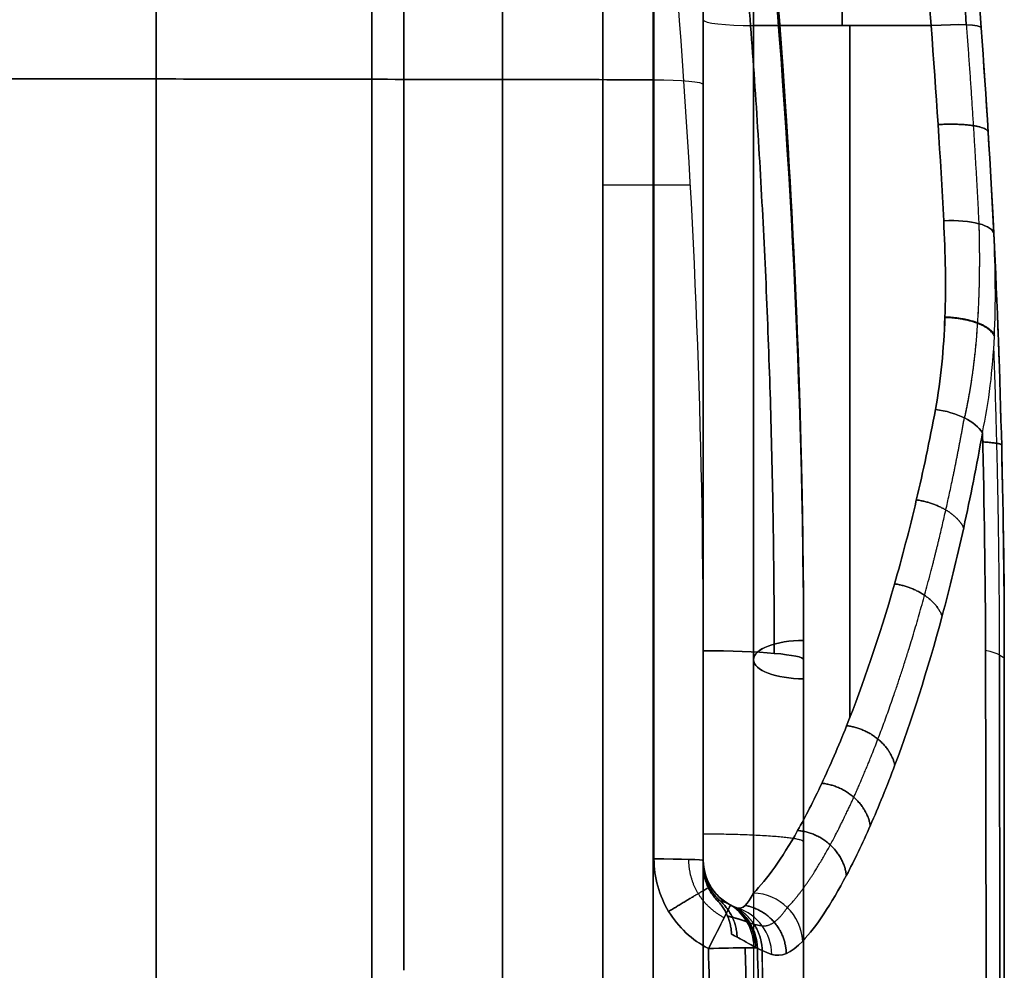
# Model space of a CAD drawing. Header units: millimetres. Extents: x -105 to 152, y -114 to 65.
# Tile 298 of 301: x 142 to 152, y 14 to 24. Entities that reach past the tile are written whole.
import ezdxf

# ---------------------------------------------------------------- set-up
doc = ezdxf.new("R2010")
doc.units = ezdxf.units.MM
doc.layers.add('Layer 01', color=7, linetype='Continuous', true_color=0x000000)

# ---------------------------------------------------------------- blocks, each defined once
blk = doc.blocks.new('Block 02')
at = {"layer": 'Layer 01'}
for p, q in [((143.6228, -35.6503), (143.6228, 35.6503)), ((149.076, 27.4015, -27.8579), (149.076, 15.5228, -27.8579)), ((149.076, 27.4015, 27.8579), (149.076, 15.5228, 27.8579)), ((147.076, 24.7672, 24.1712), (147.076, 14, 24.1712)), ((147.076, 24.7672, -24.1712), (147.076, 14, -24.1712)), ((147.076, 22.1575, 26.584), (147.076, 22.1575, 17.771)), ((147.076, 22.1575, -17.771), (147.076, 22.1575, -26.584)), ((149.576, 17.5, 7.2487), (149.576, 5.5433, 2.2961)), ((149.576, 17.5, -7.2487), (149.576, 5.5433, -2.2961)), ((150.076, 17.5, 11.2226), (150.076, 4.6168, 11.2226)), ((150.076, 17.5), (150.076, 6.4997)), ((150.076, 17.5, -6.7075), (150.076, 6.1785, -2.018)), ((150.076, 17.5, -11.2226), (150.076, 4.6168, -11.2226)), ((152.076, 17.5), (152.076, -17.5))]:
    blk.add_line(p, q, dxfattribs=at)
at = {"layer": 'Layer 01', "extrusion": (0, 0, -1)}
for centre, radius, start, end in [((-66.201, 17.5), 85.875, 165.372911, 180), ((-66.201, 17.5), 83.875, 168.102245, 180), ((-66.201, 17.5, 12.0082), 83.875, 173.025107, 180), ((-66.201, 17.5, -12.0082), 83.875, 173.025107, 180), ((-149.576, 15.5, 29.2587), 0.5, 294.16247, 0), ((-149.576, 15.5, 38.8634), 0.5, 298.40573, 0), ((-149.576, 15.5, -29.2587), 0.5, 294.16248, 0), ((-149.576, 15.5, -38.8634), 0.5, 298.40573, 0)]:
    blk.add_arc(centre, radius, start, end, dxfattribs=at)
at = {"layer": 'Layer 01', "extrusion": (-1, -3.13643e-14, -1.98865e-13)}
blk.add_arc((0, -181.3591, -149.076), 201.8591, 96.79297, 101.13238, dxfattribs=at)
at = {"layer": 'Layer 01', "extrusion": (-1, 2.33222e-16, 5.64488e-16)}
for centre, radius, start, end in [((0, 0, -145.7725), 35.6127, 90, 270), ((0, 0, -147.076), 34.6073, 113.86225, 151.16001)]:
    blk.add_arc(centre, radius, start, end, dxfattribs=at)
at = {"layer": 'Layer 01', "extrusion": (1, 1.61869e-15, -1.07791e-14)}
blk.add_arc((0, 181.3591, 149.576), 201.3591, 276.79297, 280.28757, dxfattribs=at)
at = {"layer": 'Layer 01', "extrusion": (1, 4.41264e-14, 2.93844e-13)}
blk.add_arc((0, -181.3591, 149.576), 201.3591, 79.71243, 83.20703, dxfattribs=at)
at = {"layer": 'Layer 01', "extrusion": (-1, 2.33222e-16, 0)}
for centre, radius, start, end in [((0, -181.3591, -149.576), 201.3591, 96.79297, 100.28757), ((0, -181.3591, -148.076), 199.3591, 94.006782, 98.796893), ((0, 181.3591, -147.076), 200.3591, 261.297549, 265.993218)]:
    blk.add_arc(centre, radius, start, end, dxfattribs=at)
at = {"layer": 'Layer 01', "extrusion": (1, 2.16783e-31, -3.98619e-16)}
blk.add_arc((0, 0, 143.6228), 35.6503, 270, 90, dxfattribs=at)
at = {"layer": 'Layer 01', "extrusion": (-1, -4.15248e-14, 4.52987e-14)}
blk.add_arc((0, 0, -146.0935), 35.6071, 208.83999, 246.13775, dxfattribs=at)
at = {"layer": 'Layer 01', "extrusion": (-1, -3.29736e-14, -4.15115e-14)}
blk.add_arc((0, 0, -146.0935), 35.6071, 113.86225, 151.16001, dxfattribs=at)
at = {"layer": 'Layer 01', "extrusion": (1, 5.98603e-15, 8.39475e-14)}
blk.add_arc((0, -181.3591, 148.076), 199.3591, 81.203107, 85.993218, dxfattribs=at)
at = {"layer": 'Layer 01', "extrusion": (1, -8.75445e-16, 7.80251e-15)}
blk.add_arc((0, 181.3591, 148.076), 199.3591, 274.006782, 278.796893, dxfattribs=at)
at = {"layer": 'Layer 01', "extrusion": (1, 5.13835e-15, 7.74247e-14)}
blk.add_arc((0, -181.3591, 147.076), 200.3591, 81.297549, 85.993218, dxfattribs=at)
at = {"layer": 'Layer 01', "extrusion": (-1, -8.38947e-16, 7.53324e-15)}
blk.add_arc((0, 181.3591, -147.076), 200.3591, 261.297549, 265.993218, dxfattribs=at)
at = {"layer": 'Layer 01', "extrusion": (-1, -3.63578e-15, -7.76699e-15)}
blk.add_arc((0, 0, -147.076), 34.6073, 113.86225, 151.16001, dxfattribs=at)
at = {"layer": 'Layer 01', "extrusion": (-1, -4.80047e-15, 3.33636e-15)}
blk.add_arc((0, 0, -147.076), 34.6073, 208.83999, 246.13775, dxfattribs=at)
at = {"layer": 'Layer 01', "extrusion": (1, -9.58503e-15, -5.64488e-16)}
blk.add_arc((23, -36, 148.5848), 3.0635, 275.20512, 0, dxfattribs=at)
at = {"layer": 'Layer 01', "extrusion": (1, -9.2729e-16, -1.01627e-14)}
blk.add_arc((23, 36, 148.5848), 3.0635, 360, 84.79488, dxfattribs=at)
at = {"layer": 'Layer 01', "extrusion": (-1, 1.20952e-14, -1.10435e-14)}
blk.add_arc((-23, -36, -149.076), 2.5635, 180, 264.79488, dxfattribs=at)
at = {"layer": 'Layer 01', "extrusion": (-1, 1.21981e-14, 4.64597e-18)}
blk.add_arc((-23, 36, -149.076), 2.5635, 95.20512, 180, dxfattribs=at)
at = {"layer": 'Layer 01', "extrusion": (-1, 0, 0)}
for centre, radius, start, end in [((-23, 36, -149.076), 2.5635, 95.20512, 180), ((-25, -28.5163, -149.076), 9.5, 42.90363, 83.20703), ((-25, -28.5163, -150.5355), 10, 36.09521, 83.20703), ((-25, 28.5163, -150.5355), 10, 276.79297, 323.90466), ((-12, -84.75, -149.076), 123.8135, 93.384488, 95.205124), ((-12, 84.75, -149.076), 123.8135, 267.931973, 268.380129)]:
    blk.add_arc(centre, radius, start, end, dxfattribs=at)
at = {"layer": 'Layer 01', "extrusion": (-6.2151e-15, 0.99298, 0.118282)}
blk.add_arc((-149.576, -21.7731, 21.4515), 0.5, 0, 90, dxfattribs=at)
at = {"layer": 'Layer 01', "extrusion": (1, 5.90036e-15, -5.23923e-15)}
blk.add_arc((25, -28.5163, 149.076), 9.5, 96.79297, 180, dxfattribs=at)
at = {"layer": 'Layer 01', "extrusion": (8.40445e-16, -0.99298, 0.118282)}
blk.add_arc((149.576, 21.7731, -21.4515), 0.5, 180, 270, dxfattribs=at)
at = {"layer": 'Layer 01', "extrusion": (1, -5.48618e-15, 4.16727e-15)}
blk.add_arc((25, 28.5163, 149.076), 9.5, 180, 263.20703, dxfattribs=at)
at = {"layer": 'Layer 01', "extrusion": (-1, -8.40592e-15, 1.95866e-15)}
blk.add_arc((-25, -28.5163, -149.576), 10, 10.71506, 83.20703, dxfattribs=at)
at = {"layer": 'Layer 01', "extrusion": (-1, 7.93124e-15, 1.45032e-15)}
blk.add_arc((-25, 28.5163, -149.576), 10, 276.79297, 349.28494, dxfattribs=at)
at = {"layer": 'Layer 01', "extrusion": (0.072789, -0.990346, 0.117968)}
blk.add_arc((152.6807, 19.4501, -10.3783), 0.5, 0, 89.50323, dxfattribs=at)
at = {"layer": 'Layer 01', "extrusion": (0.072789, -0.990346, -0.117968)}
blk.add_arc((152.6807, -19.4501, -10.3783), 0.5, 270.49677, 360, dxfattribs=at)
at = {"layer": 'Layer 01', "extrusion": (-1, 1.11104e-14, -1.24931e-13)}
blk.add_arc((-12, 84.75, -148.5848), 124.3135, 264.794876, 268.380129, dxfattribs=at)
at = {"layer": 'Layer 01', "extrusion": (-1, 2.39714e-13, 4.08142e-12)}
blk.add_arc((-12, -84.75, -148.5848), 124.3135, 91.619871, 95.205124, dxfattribs=at)
at = {"layer": 'Layer 01', "extrusion": (-1.17232e-15, -0.995876, -0.090722)}
blk.add_arc((148.576, -40.5017, -19.6392), 0.5, 271, 0, dxfattribs=at)
at = {"layer": 'Layer 01', "extrusion": (-7.09039e-15, 0.995876, -0.090722)}
blk.add_arc((-148.576, 40.5017, 19.6392), 0.5, 91, 180, dxfattribs=at)
at = {"layer": 'Layer 01', "extrusion": (-1, -7.42848e-17, 1.24577e-15)}
blk.add_arc((-12, 84.75, -149.076), 123.8135, 264.794876, 268.380129, dxfattribs=at)
at = {"layer": 'Layer 01', "extrusion": (-1, 1.47619e-14, 2.47559e-13)}
blk.add_arc((-12, -84.75, -149.076), 123.8135, 91.619871, 95.205124, dxfattribs=at)
at = {"layer": 'Layer 01', "extrusion": (0.046917, -0.948802, 0.312368)}
blk.add_arc((152.3595, 22.0535, -7.7059), 0.5, 0, 89.11507, dxfattribs=at)
at = {"layer": 'Layer 01', "extrusion": (0.046917, -0.948802, -0.312368)}
blk.add_arc((152.3595, -22.0535, -7.7059), 0.5, 270.88493, 360, dxfattribs=at)
at = {"layer": 'Layer 01', "extrusion": (0.151506, 0.855636, -0.494907)}
blk.add_arc((-145.6285, 39.5658, 30.2145), 0.5, 84.99182, 156.35883, dxfattribs=at)
at = {"layer": 'Layer 01', "extrusion": (0.151506, 0.855636, 0.494907)}
blk.add_arc((-145.6285, -39.5658, 30.2145), 0.5, 203.64117, 275.00818, dxfattribs=at)
at = {"layer": 'Layer 01', "extrusion": (-4.31489e-16, -0.92388, -0.382683)}
blk.add_arc((150.076, 0, -18.9419), 0.5, 90, 270, dxfattribs=at)
at = {"layer": 'Layer 01', "extrusion": (-7.8434e-19, -0.92388, 0.382683)}
blk.add_arc((150.076, 0, -18.9419), 0.5, 90.02501, 270, dxfattribs=at)
at = {"layer": 'Layer 01', "extrusion": (0, -0.996101, 0.088224)}
blk.add_arc((149.076, 17.7072, -16.0002), 1, 0, 90, dxfattribs=at)
at = {"layer": 'Layer 01', "extrusion": (1, -6.04609e-14, -8.60401e-13)}
blk.add_arc((0, -181.3591, 149.076), 199.3591, 84.938565, 85.993218, dxfattribs=at)
at = {"layer": 'Layer 01', "extrusion": (3.84415e-15, -0.996101, -0.088224)}
blk.add_arc((149.076, -17.7072, -16.0002), 1, 270, 0, dxfattribs=at)
at = {"layer": 'Layer 01', "extrusion": (1, 1.70558e-15, -2.15078e-14)}
blk.add_arc((0, 181.3591, 149.076), 199.3591, 274.006782, 275.061435, dxfattribs=at)
at = {"layer": 'Layer 01', "extrusion": (-1.57907e-13, 0.995913, -0.090323)}
blk.add_arc((-149.076, 20.1927, 15.7405), 3, 159.66216, 180, dxfattribs=at)
at = {"layer": 'Layer 01', "extrusion": (8.91936e-14, -0.995913, -0.090323)}
blk.add_arc((149.076, -20.1927, -15.7405), 3, 339.66216, 360, dxfattribs=at)
at = {"layer": 'Layer 01', "extrusion": (-1, 7.23259e-14, 8.13577e-13)}
blk.add_arc((0, -181.3591, -150.076), 198.3591, 94.006782, 95.061435, dxfattribs=at)
at = {"layer": 'Layer 01', "extrusion": (-1, 2.33223e-15, -2.94099e-14)}
blk.add_arc((0, 181.3591, -150.076), 198.3591, 264.938565, 265.993218, dxfattribs=at)
at = {"layer": 'Layer 01', "extrusion": (3.60523e-15, -0.9996, -0.028268)}
blk.add_arc((148.576, -39.4366, -14.3909), 0.5, 271, 0, dxfattribs=at)
at = {"layer": 'Layer 01', "extrusion": (-1.83616e-16, -0.9996, 0.028268)}
blk.add_arc((148.576, 39.4366, -14.3909), 0.5, 0, 89, dxfattribs=at)
at = {"layer": 'Layer 01'}
for centre, end in [((149.576, 15.5, -28.5163), 251.7933), ((149.576, 15.5, -30.0012), 240.45412), ((149.576, 15.5, -38.6992), 240.45412), ((149.576, 15.5, 28.5163), 251.7933)]:
    blk.add_arc(centre, 0.5, 180, end, dxfattribs=at)
at = {"layer": 'Layer 01', "extrusion": (6.24439e-15, -4.52926e-15, -1)}
blk.add_arc((-149.576, 15.5, -30.0012), 0.5, 299.54588, 360, dxfattribs=at)
at = {"layer": 'Layer 01', "extrusion": (2.91943e-14, 6.74915e-16, -1)}
blk.add_arc((-149.576, 15.5, -38.6992), 0.5, 299.54588, 0, dxfattribs=at)
at = {"layer": 'Layer 01', "extrusion": (-0.174846, -0.183061, 0.967428)}
blk.add_arc((98.024, 116.943, -3.1418), 0.5, 46.13951, 132.73833, dxfattribs=at)
at = {"layer": 'Layer 01', "extrusion": (0.174846, 0.183061, 0.967428)}
blk.add_arc((-98.024, -116.943, 3.1418), 0.5, 226.13951, 312.73833, dxfattribs=at)
at = {"layer": 'Layer 01', "extrusion": (0.889048, -0.457777, 0.005866)}
blk.add_arc((81.2541, -39.7643, 125.6558), 0.5, 271.53206, 0, dxfattribs=at)
at = {"layer": 'Layer 01', "extrusion": (0.889048, -0.457777, -0.005866)}
blk.add_arc((81.2541, 39.7643, 125.6558), 0.5, 360, 88.46794, dxfattribs=at)
at = {"layer": 'Layer 01', "extrusion": (0.103313, -0.058561, 0.992923)}
for centre, end in [((86.2434, -117.0195, 52.9708), 0), ((86.2434, -125.178, -15.2434), 360)]:
    blk.add_arc(centre, 0.5, 300.84926, end, dxfattribs=at)
at = {"layer": 'Layer 01', "extrusion": (-0.103313, 0.058561, 0.992923)}
for centre in [(-86.2434, 125.178, 15.2434), (-86.2434, 117.0195, -52.9708)]:
    blk.add_arc(centre, 0.5, 120.84926, 180, dxfattribs=at)
at = {"layer": 'Layer 01', "extrusion": (0.110948, -0.057128, 0.992183)}
blk.add_arc((81.2541, -120.0327, 54.4311), 0.5, 298.53707, 360, dxfattribs=at)
at = {"layer": 'Layer 01', "extrusion": (0.110948, -0.057128, -0.992183)}
blk.add_arc((81.2541, 120.0327, 54.4311), 0.5, 0, 61.46293, dxfattribs=at)
at = {"layer": 'Layer 01', "extrusion": (-0.137826, 0.045333, 0.989419)}
blk.add_arc((-60.4584, 139.9298, 8.3017), 0.5, 109.49455, 180, dxfattribs=at)
at = {"layer": 'Layer 01', "extrusion": (0.137826, -0.045333, 0.989419)}
blk.add_arc((60.4584, -139.9298, -8.3017), 0.5, 289.49455, 360, dxfattribs=at)
at = {"layer": 'Layer 01', "extrusion": (-0.017452, -0.021086, 0.999625)}
blk.add_arc((105.5588, 105.2267, -41.9225), 0.5, 41.21517, 89.79561, dxfattribs=at)
at = {"layer": 'Layer 01', "extrusion": (0.017452, 0.021086, 0.999625)}
blk.add_arc((-105.5588, -105.2267, 41.9225), 0.5, 221.21517, 269.79561, dxfattribs=at)
at = {"layer": 'Layer 01', "extrusion": (0.028127, -0.999392, -0.02059)}
blk.add_arc((149.4703, -39.2326, -9.6043), 0.5, 271.0336, 6.29536, dxfattribs=at)
at = {"layer": 'Layer 01', "extrusion": (0.028127, -0.999392, 0.02059)}
blk.add_arc((149.4703, 39.2326, -9.6043), 0.5, 353.70464, 88.9664, dxfattribs=at)
at = {"layer": 'Layer 01'}
for points, degree in [([(149.576, 35.9605, 16.7629), (150.4527, 31.9719, 17.4869), (151.0452, 27.9249, 18.0972), (151.3464, 23.8172, 18.5865)], 3), ([(151.3464, 23.8172, -18.5865), (151.0452, 27.9249, -18.0972), (150.4527, 31.9719, -17.4869), (149.576, 35.9605, -16.7629)], 3), ([(151.845, 23.7947, 18.09), (151.5421, 27.9162, 17.6019), (150.9461, 31.9768, 16.9931), (150.0643, 35.9788, 16.271)], 3), ([(150.0643, 35.9788, -16.271), (150.9461, 31.9768, -16.9931), (151.5421, 27.9162, -17.6019), (151.845, 23.7947, -18.09)], 3), ([(150.0758, 17.6913, -6.7868), (150.0647, 22.5768, -8.8104), (149.6264, 27.4597, -10.8334), (148.7637, 32.2793, -12.8306)], 3), ([(148.7637, 32.2793, 12.8306), (149.6264, 27.4596, 10.8334), (150.0647, 22.5768, 8.8104), (150.076, 17.6913, 6.7868)], 3), ([(150.076, 17.5, 7.7899), (150.076, 22.3194, 9.7862), (149.6604, 27.1373, 11.7814), (148.8314, 31.8957, 13.7517)], 3), ([(148.8314, 31.8957, -13.7517), (149.6604, 27.1373, -11.7814), (150.076, 22.3194, -9.7862), (150.076, 17.5, -7.7899)], 3), ([(149.076, 17.5882, -17.2226), (149.076, 21.9309, -16.838), (148.7402, 26.2306, -16.3138), (148.076, 30.4884, -15.6549)], 3), ([(149.076, 17.5882, 17.2226), (149.076, 21.9309, 16.838), (148.7402, 26.2306, 16.3138), (148.076, 30.4884, 15.6549)], 3), ([(149.064, 30.4904, -14.6666), (149.7362, 26.2026, -15.3223), (150.076, 21.8729, -15.8438), (150.076, 17.5, -16.2265)], 3), ([(150.076, 17.5, 16.2265), (150.076, 21.8729, 15.8438), (149.7362, 26.2026, 15.3223), (149.064, 30.4904, 14.6666)], 3), ([(151.3464, 23.8172, -18.5865), (150.4612, 23.8172, -18.5865), (149.576, 23.8172, -18.5865)], 2), ([(149.576, 23.8172, 18.5865), (150.4612, 23.8172, 18.5865), (151.3464, 23.8172, 18.5865)], 2), ([(151.3464, 23.8172, 18.5865), (151.3978, 23.1513, 18.6658), (151.4391, 22.5034, 18.8102), (151.4719, 21.8729, 19.0178)], 3), ([(151.4719, 21.8729, -19.0178), (151.4391, 22.5034, -18.8102), (151.3978, 23.1513, -18.6658), (151.3464, 23.8172, -18.5865)], 3), ([(151.9712, 21.7412, 18.5429), (151.9383, 22.4066, 18.3251), (151.8968, 23.0908, 18.1733), (151.845, 23.7947, 18.09)], 3), ([(151.845, 23.7947, -18.09), (151.8968, 23.0909, -18.1733), (151.9383, 22.4066, -18.3251), (151.9712, 21.7412, -18.5429)], 3), ([(128.5848, 23.3096, -39.3985), (138.5848, 23.2938, -39.2247), (148.5848, 23.2779, -39.0508)], 2), ([(148.5848, 23.2779, 39.0508), (138.5848, 23.2938, 39.2247), (128.5848, 23.3096, 39.3985)], 2), ([(148.9477, 22.2287, 16.7569), (148.5118, 22.2287, 16.7569), (148.076, 22.2287, 16.7569)], 2), ([(148.9477, 22.2287, -16.7569), (148.5118, 22.2287, -16.7569), (148.076, 22.2287, -16.7569)], 2), ([(152.076, 17.5, 18.6884), (152.076, 18.912, 18.5649), (152.0412, 20.3258, 18.5169), (151.9712, 21.7412, 18.5429)], 3), ([(151.9712, 21.7412, -18.5429), (152.0412, 20.3258, -18.5169), (152.076, 18.912, -18.5649), (152.076, 17.5, -18.6884)], 3), ([(151.858, 19.7606, 19.6014), (151.8772, 19.0375, 19.6239), (151.8875, 18.3153, 19.6656), (151.889, 17.5942, 19.7269)], 3), ([(151.889, 17.5942, -19.7269), (151.8875, 18.3153, -19.6656), (151.8772, 19.0375, -19.6239), (151.858, 19.7606, -19.6014)], 3), ([(150.076, 17.5, -6.7075), (150.076, 17.5638, -6.734), (150.076, 17.6276, -6.7604), (150.0758, 17.6913, -6.7868)], 3), ([(150.076, 17.6913, 6.7868), (150.076, 17.6276, 6.7604), (150.076, 17.5638, 6.734), (150.076, 17.5, 6.7075)], 3), ([(150.076, 17.5, 7.7899), (150.076, 17.5, 12.0082), (150.076, 17.5, 16.2265)], 2), ([(150.076, 17.3087, 7.7107), (150.076, 17.3724, 7.7371), (150.076, 17.4362, 7.7635), (150.076, 17.5, 7.7899)], 3), ([(150.076, 17.5, 6.7075), (150.076, 11.8393, 4.3628), (150.076, 6.1785, 2.018)], 2), ([(150.076, 17.5, -6.7075), (150.076, 17.5), (150.076, 17.5, 6.7075)], 2), ([(150.076, 6.1785, -2.018), (150.076, 11.8393, -4.3628), (150.076, 17.5, -6.7075)], 2), ([(150.076, 17.5, -7.7899), (150.076, 17.4362, -7.7635), (150.076, 17.3724, -7.7371), (150.076, 17.3087, -7.7107)], 3), ([(150.076, 17.5, -16.2265), (150.076, 17.5, -12.0082), (150.076, 17.5, -7.7899)], 2), ([(152.076, 17.5, 18.6884), (152.076, 17.5), (152.076, 17.5, -18.6884)], 2), ([(152.076, 17.5, -18.6884), (152.076, 11.6667, -19.2175), (152.076, 0, -19.7434), (152.076, -11.6667, -19.2175), (152.076, -17.5, -18.6884)], 3), ([(152.076, -17.5, 18.6884), (152.076, -11.6667, 19.2175), (152.076, 0, 19.7434), (152.076, 11.6667, 19.2175), (152.076, 17.5, 18.6884)], 3), ([(150.076, 5.7958, 2.9419), (150.076, 11.5522, 5.3263), (150.076, 17.3087, 7.7107)], 2), ([(150.076, 17.3087, -7.7107), (150.076, 11.5522, -5.3263), (150.076, 5.7958, -2.9419)], 2), ([(149.076, 15.5, -28.5163), (149.076, 15.5, -29.2587), (149.076, 15.5, -30.0012)], 2), ([(149.076, 15.5, -38.6992), (149.076, 15.5, -38.8566), (149.076, 15.5, -39.0141)], 2), ([(149.076, 15.5, 30.0012), (149.076, 15.5, 29.2587), (149.076, 15.5, 28.5163)], 2), ([(149.076, 15.5, 39.0141), (149.076, 15.5, 38.8566), (149.076, 15.5, 38.6992)], 2), ([(149.4198, 15.025, -28.5163), (149.4653, 15.0101, -27.8924), (149.518, 15.0585, -27.2692), (149.576, 15.1744, -26.657)], 3), ([(149.576, 15.1744, 26.657), (149.518, 15.0585, 27.2691), (149.4653, 15.0101, 27.8925), (149.4198, 15.025, 28.5163)], 3), ([(149.3295, 15.065, 38.6992), (149.3352, 15.0618, 38.8083), (149.3411, 15.0586, 38.9174), (149.3472, 15.0555, 39.0265)], 3), ([(149.3472, 15.0555, -39.0265), (149.3411, 15.0586, -38.9174), (149.3352, 15.0618, -38.8083), (149.3295, 15.065, -38.6992)], 3), ([(149.127, 14.6215, -39.5264), (149.1515, 13.7478, -39.5444), (149.1728, 12.874, -39.5532), (149.1911, 12, -39.5529)], 3), ([(149.1911, 12, 39.5529), (149.1728, 12.874, 39.5532), (149.1515, 13.7478, 39.5444), (149.127, 14.6215, 39.5264)], 3), ([(149.6151, 14.6238, 38.9717), (149.603, 14.6301, 38.8639), (149.5914, 14.6365, 38.7561), (149.5802, 14.6429, 38.6482)], 3), ([(149.5802, 14.6429, 30.0521), (149.6312, 14.6136, 29.5621), (149.6907, 14.5855, 29.073), (149.7587, 14.5629, 28.5847)], 3), ([(149.7587, 14.5629, -28.5847), (149.6907, 14.5855, -29.073), (149.6312, 14.6136, -29.5621), (149.5802, 14.6429, -30.0521)], 3), ([(149.5802, 14.6429, -38.6482), (149.5914, 14.6365, -38.7561), (149.603, 14.6301, -38.8639), (149.6151, 14.6238, -38.9717)], 3), ([(149.6151, 14.6238, -38.9717), (149.6396, 13.7528, -38.9894), (149.6609, 12.8817, -38.9981), (149.6792, 12.0104, -38.9978)], 3), ([(149.6792, 12.0104, 38.9978), (149.6609, 12.8817, 38.9981), (149.6396, 13.7528, 38.9894), (149.6151, 14.6238, 38.9717)], 3), ([(149.7587, 14.5629, 28.5847), (149.8493, 14.5327, 27.9344), (149.9526, 14.5741, 27.2912), (150.0675, 14.696, 26.6553)], 3), ([(150.0675, 14.696, -26.6553), (149.9526, 14.5741, -27.2912), (149.8493, 14.5327, -27.9344), (149.7587, 14.5629, -28.5847)], 3)]:
    blk.add_open_spline(points, degree=degree, dxfattribs=at)
for points, weights, degree in [([(151.6975, 23.8255, 18.4395), (151.3943, 27.9408, 17.9501), (150.7993, 31.9971, 17.3396), (149.9149, 36.0078, 16.6123)], [0.855082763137, 0.856345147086, 0.858099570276, 0.860282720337], 3), ([(149.9149, 36.0078, -16.6123), (150.7993, 31.9971, -17.3396), (151.3943, 27.9408, -17.9501), (151.6975, 23.8255, -18.4395)], [0.860282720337, 0.858099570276, 0.856345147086, 0.855082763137], 3), ([(150.4612, 31.3313, -17.5475), (150.4612, 27.584, -18.1378), (150.4612, 23.8172, -18.5865)], [0.99977555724, 0.999707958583, 0.99999516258], 2), ([(150.4612, 23.8172, 18.5865), (150.4612, 27.584, 18.1378), (150.4612, 31.3313, 17.5475)], [0.99999516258, 0.999707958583, 0.99977555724], 2), ([(149.7831, 17.5624, -16.9309), (149.7815, 21.9313, -16.5456), (149.4414, 26.2554, -16.0204), (148.7665, 30.5506, -15.3573)], [0.853553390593, 0.85436634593, 0.855772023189, 0.857715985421], 3), ([(148.7665, 30.5506, 15.3573), (149.4414, 26.2554, 16.0204), (149.7815, 21.9313, 16.5456), (149.7831, 17.5624, 16.9309)], [0.857715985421, 0.855772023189, 0.85436634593, 0.853553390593], 3), ([(148.576, 13.9301, 17.5127), (148.576, 20.3494, 17.0631), (148.576, 26.7263, 16.2004)], [0.999998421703, 0.99932413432, 0.999690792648], 2), ([(148.576, 26.7263, -16.2004), (148.576, 20.3494, -17.0631), (148.576, 13.9301, -17.5127)], [0.999690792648, 0.99932413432, 0.999998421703], 2), ([(151.6975, 23.8255, 18.4395), (151.7484, 23.1467, 18.5193), (151.7896, 22.4856, 18.6658), (151.8223, 21.8436, 18.8761)], [0.855082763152, 0.855771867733, 0.85615219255, 0.856273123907], 3), ([(151.6975, 23.8255, -18.4395), (151.7484, 23.1467, -18.5193), (151.7896, 22.4856, -18.6658), (151.8223, 21.8436, -18.8761)], [0.855082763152, 0.855771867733, 0.85615219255, 0.856273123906], 3), ([(151.4161, 22.8313, 18.7541), (151.9087, 22.8601, 18.7478), (151.9152, 22.7534, 18.266)], [1, 0.711779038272, 1.00000595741], 2), ([(151.9152, 22.7534, -18.266), (151.9087, 22.8601, -18.7478), (151.4161, 22.8313, -18.7541)], [1.00000587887, 0.711779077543, 1], 2), ([(151.9772, 20.7222, -19.0155), (151.9087, 20.8957, -19.3973), (151.4839, 20.9077, -19.392)], [1, 0.761946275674, 0.999999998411], 2), ([(151.4842, 20.9167, 19.3879), (151.9097, 20.9051, 19.3931), (151.9776, 20.7316, 19.0104)], [0.999999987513, 0.761466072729, 0.999999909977], 2), ([(152.0289, 17.5478, 19.216), (152.0281, 18.5759, 19.1274), (152.0089, 19.601, 19.079), (151.9718, 20.6232, 19.0691)], [0.992145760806, 0.992103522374, 0.992087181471, 0.992096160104], 3), ([(152.0289, 17.5478, -19.216), (152.0281, 18.5759, -19.1274), (152.0089, 19.601, -19.079), (151.9718, 20.6231, -19.0691)], [0.992145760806, 0.992103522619, 0.99208718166, 0.992096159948], 3), ([(152.0494, 19.6376, 18.559), (152.049, 19.6565, 19.0986), (151.8603, 19.6695, 19.6043)], [0.999999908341, 0.984188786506, 1.00000347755], 2), ([(151.8603, 19.6695, -19.6043), (152.049, 19.6565, -19.0986), (152.0494, 19.6376, -18.559)], [1.00000347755, 0.984188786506, 0.99999990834], 2), ([(151.6711, 18.8134, 20.2119), (151.5654, 19.0387, 20.4871), (151.2002, 19.0919, 20.4482)], [1.00000000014, 0.803023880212, 1], 2), ([(151.2002, 19.0919, -20.4482), (151.5654, 19.0387, -20.4871), (151.6711, 18.8134, -20.2119)], [1, 0.803023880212, 1.00000000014], 2), ([(151.4563, 17.9339, 20.9231), (151.3597, 18.1991, 21.1846), (150.9825, 18.2551, 21.1334)], [0.999999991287, 0.792527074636, 1], 2), ([(150.9825, 18.2551, -21.1334), (151.3597, 18.1991, -21.1846), (151.4563, 17.9339, -20.9231)], [1, 0.792527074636, 0.999999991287], 2), ([(150.076, 17.5, 16.2265), (150.076, 15.6815, 16.3876), (150.076, 13.8603, 16.5152)], [0.999994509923, 0.999952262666, 0.999994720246], 2), ([(150.076, 13.8603, -16.5152), (150.076, 15.6815, -16.3876), (150.076, 17.5, -16.2265)], [0.999994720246, 0.999952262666, 0.999994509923], 2), ([(150.9849, 16.4486, 22.5833), (150.9099, 16.7905, 22.8055), (150.5049, 16.8419, 22.733)], [1.00000002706, 0.769745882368, 1], 2), ([(150.5049, 16.8419, -22.733), (150.9099, 16.7905, -22.8055), (150.9849, 16.4486, -22.5833)], [1, 0.769745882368, 1.00000002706], 2), ([(150.7406, 15.8458, 23.5265), (150.6778, 16.2238, 23.7219), (150.2575, 16.2684, 23.642)], [1.00000164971, 0.758124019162, 1], 2), ([(150.2575, 16.2684, -23.642), (150.6778, 16.2238, -23.7219), (150.7406, 15.8458, -23.5265)], [1, 0.758124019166, 1.0000016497], 2), ([(149.076, 15.7644, 17.3757), (150.076, 15.7644, 17.3757), (150.076, 15.6853, 16.3789)], [0.999973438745, 0.707087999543, 0.999973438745], 2), ([(149.076, 15.7644, -17.3757), (150.076, 15.7644, -17.3757), (150.076, 15.6853, -16.3789)], [0.999973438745, 0.707087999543, 0.999973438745], 2), ([(150.5025, 15.3504, 24.525), (150.452, 15.7613, 24.6882), (150.0165, 15.797, 24.6041)], [1.00000000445, 0.747011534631, 1], 2), ([(150.0165, 15.797, -24.6041), (150.452, 15.7613, -24.6882), (150.5025, 15.3504, -24.525)], [1, 0.747011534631, 1.00000000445], 2), ([(149.076, 15.4707, -32.1755), (149.076, 15.2451, -32.1713), (149.2452, 15.0959, -32.1685)], [1, 0.874905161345, 0.921337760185], 2), ([(149.076, 15.4707, -36.5245), (149.076, 15.2451, -36.5287), (149.2452, 15.0959, -36.5315)], [1, 0.874912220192, 0.921342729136], 2), ([(149.2452, 15.0959, 32.1685), (149.076, 15.2451, 32.1713), (149.076, 15.4707, 32.1755)], [0.921337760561, 0.874905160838, 1], 2), ([(149.2452, 15.0959, 36.5315), (149.076, 15.2451, 36.5287), (149.076, 15.4707, 36.5245)], [0.921342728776, 0.874912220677, 1], 2), ([(149.076, 15.4465, -34.3499), (149.076, 15.2442, -34.3499), (149.2167, 15.0988, -34.3499)], [1, 0.89716630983, 0.936698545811], 2), ([(149.2167, 15.0988, 34.3499), (149.076, 15.2442, 34.3499), (149.076, 15.4465, 34.3499)], [0.936698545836, 0.897166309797, 1], 2), ([(148.7313, 14.9909, -39.5249), (149.1464, 15.2442, -39.5116), (149.1493, 15.2394, -39.0251)], [0.999999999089, 0.716739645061, 1.00000000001], 2), ([(149.1493, 15.2394, 39.0251), (149.1464, 15.2442, 39.5116), (148.7313, 14.9909, 39.5249)], [1.00000000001, 0.716739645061, 0.999999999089], 2), ([(149.3573, 14.7641, 34.3492), (149.3522, 14.9588, 34.3492), (149.2167, 15.0988, 34.3492)], [1, 0.931778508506, 1.00000000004], 2), ([(149.2167, 15.0988, -34.3492), (149.3522, 14.9588, -34.3492), (149.3573, 14.7641, -34.3492)], [1.00000000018, 0.931778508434, 1], 2), ([(149.413, 14.7343, 36.5021), (149.4077, 14.9518, 36.5083), (149.2449, 15.0959, 36.5207)], [1, 0.916853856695, 1.00000000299], 2), ([(149.2449, 15.0959, -36.5207), (149.4077, 14.9518, -36.5083), (149.413, 14.7343, -36.5021)], [1.00000000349, 0.916853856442, 1], 2), ([(149.4131, 14.7342, 32.1967), (149.4078, 14.9518, 32.1905), (149.245, 15.0959, 32.1781)], [1, 0.916831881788, 1.00000000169], 2), ([(149.245, 15.0959, -32.1781), (149.4078, 14.9518, -32.1905), (149.4131, 14.7342, -32.1967)], [1.00000000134, 0.916831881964, 1], 2), ([(149.5973, 14.6333, 38.81), (149.5917, 14.9231, 38.8275), (149.3382, 15.0602, 38.8629)], [1, 0.864744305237, 1], 2), ([(149.3382, 15.0602, -38.8629), (149.5917, 14.9231, -38.8275), (149.5973, 14.6333, -38.81)], [1, 0.864744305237, 1], 2), ([(149.6631, 14.6004, 29.3178), (149.6571, 14.9157, 29.2998), (149.3714, 15.0438, 29.2581)], [1, 0.845458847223, 1], 2), ([(149.3714, 15.0438, -29.2581), (149.6571, 14.9157, -29.2998), (149.6631, 14.6004, -29.3178)], [1, 0.845458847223, 1], 2), ([(149.904, 14.5724, 27.6147), (149.8895, 14.9786, 27.6394), (149.4933, 15.0506, 27.581)], [1.00001078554, 0.775623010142, 1.00000843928], 2), ([(149.4933, 15.0506, -27.581), (149.8895, 14.9786, -27.6394), (149.904, 14.5724, -27.6147)], [1.00000840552, 0.775623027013, 1.00001078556], 2), ([(149.6624, 14.8487, 28.5581), (149.7387, 14.8369, 27.9159), (149.8241, 14.8979, 27.2898), (149.9137, 15.0295, 26.6906)], [0.908307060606, 0.895662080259, 0.881115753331, 0.863889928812], 3), ([(149.6624, 14.8487, -28.5581), (149.7387, 14.8369, -27.9159), (149.8241, 14.8979, -27.2898), (149.9137, 15.0295, -26.6906)], [0.908307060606, 0.895662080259, 0.881115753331, 0.863889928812], 3), ([(149.5404, 14.877, 38.9947), (149.5301, 14.8804, 38.8867), (149.5202, 14.8839, 38.7784), (149.5105, 14.8875, 38.6699)], [0.929785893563, 0.931545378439, 0.933233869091, 0.934853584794], 3), ([(149.5105, 14.8875, 30.0305), (149.5545, 14.8709, 29.5345), (149.6056, 14.8567, 29.0421), (149.6624, 14.8487, 28.5581)], [0.934853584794, 0.927493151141, 0.918731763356, 0.908307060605], 3), ([(149.5105, 14.8875, -30.0305), (149.5545, 14.8709, -29.5345), (149.6056, 14.8567, -29.0421), (149.6624, 14.8487, -28.5581)], [0.934853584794, 0.927493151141, 0.918731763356, 0.908307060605], 3), ([(149.5404, 14.877, -38.9947), (149.5301, 14.8804, -38.8867), (149.5202, 14.8839, -38.7784), (149.5105, 14.8875, -38.6699)], [0.929785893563, 0.931545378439, 0.933233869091, 0.934853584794], 3), ([(149.5577, 12.0078, -39.3832), (149.5394, 12.8814, -39.3835), (149.518, 13.7548, -39.3746), (149.4933, 14.6283, -39.3567)], [0.836700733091, 0.836735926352, 0.836819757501, 0.836952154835], 3), ([(149.4933, 14.6283, 39.3567), (149.518, 13.7548, 39.3746), (149.5394, 12.8814, 39.3835), (149.5577, 12.0078, 39.3832)], [0.836952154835, 0.836819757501, 0.836735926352, 0.836700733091], 3), ([(149.662, 14.6009, 29.3263), (149.7465, 9.741, 29.6694), (149.7887, 4.8719, 29.841), (149.7887, 0, 29.841)], [0.986113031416, 0.985837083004, 0.985994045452, 0.986583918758], 3), ([(149.6623, -14.6008, -29.3242), (149.8313, -4.8755, -30.0108), (149.8313, 4.8755, -30.0108), (149.6623, 14.6008, -29.3242)], [0.985436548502, 0.983707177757, 0.983707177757, 0.985436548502], 3)]:
    blk.add_rational_spline(points, weights, degree=degree, dxfattribs=at)
for points, knots in [([(148.7967, 31.9021, 13.7555), (149.2215, 29.4977, 12.7596), (149.5414, 27.0705, 11.7542), (149.9686, 22.197, 9.7355), (150.076, 19.7509, 8.7223), (150.076, 17.3087, 7.7107)], [0, 0, 0, 0, 8.015467, 8.015467, 16.030935, 16.030935, 16.030935, 16.030935]), ([(148.7967, 31.9021, -13.7555), (149.2215, 29.4977, -12.7596), (149.5414, 27.0705, -11.7542), (149.9686, 22.197, -9.7355), (150.076, 19.7509, -8.7223), (150.076, 17.3087, -7.7107)], [0, 0, 0, 0, 8.015467, 8.015467, 16.030933, 16.030933, 16.030933, 16.030933]), ([(151.4719, 21.8729, 19.0178), (151.4889, 21.545, 19.1257), (151.4951, 21.2242, 19.2501), (151.473, 20.5967, 19.5313), (151.4447, 20.2889, 19.6889), (151.3897, 19.9931, 19.86)], [0, 0, 0, 0, 1.035371, 1.035371, 2.070742, 2.070742, 2.070742, 2.070742]), ([(151.3897, 19.9931, -19.86), (151.4449, 20.2904, -19.688), (151.4729, 20.596, -19.5317), (151.495, 21.2227, -19.2507), (151.4889, 21.5439, -19.1261), (151.4719, 21.8729, -19.0178)], [0, 0, 0, 0, 1.035375, 1.035375, 2.07075, 2.07075, 2.07075, 2.07075]), ([(151.858, 19.7606, 19.6014), (151.9248, 20.067, 19.3904), (151.9611, 20.389, 19.1938), (151.9929, 21.0502, 18.8399), (151.9886, 21.3907, 18.6817), (151.9712, 21.7412, 18.5429)], [0, 0, 0, 0, 1.130238, 1.130238, 2.260476, 2.260476, 2.260476, 2.260476]), ([(151.858, 19.7606, -19.6014), (151.9252, 20.0688, -19.3892), (151.961, 20.3881, -19.1943), (151.9929, 21.0483, -18.8409), (151.9887, 21.3892, -18.6822), (151.9712, 21.7412, -18.5429)], [-2.260487, -2.260487, -2.260487, -2.260487, -1.130243, -1.130243, 0, 0, 0, 0]), ([(151.3897, 19.9931, 19.86), (151.3315, 19.68, 20.0411), (151.2676, 19.3782, 20.2383), (151.1307, 18.7967, 20.6645), (151.0572, 18.5158, 20.895), (150.8295, 17.7209, 21.622), (150.6681, 17.2514, 22.155), (150.422, 16.634, 23.0266), (150.339, 16.4419, 23.3309), (150.1749, 16.0924, 23.9575), (150.0945, 15.9356, 24.2779), (149.8595, 15.5181, 25.2604), (149.7115, 15.3094, 25.9434), (149.576, 15.1744, 26.657)], [0, 0, 0, 0, 1.099354, 1.099354, 2.198708, 2.198708, 4.397415, 4.397415, 5.496769, 5.496769, 6.596123, 6.596123, 8.794831, 8.794831, 8.794831, 8.794831]), ([(149.576, 15.1744, -26.657), (149.7115, 15.3094, -25.9434), (149.8595, 15.5181, -25.2604), (150.0945, 15.9356, -24.2779), (150.1749, 16.0924, -23.9575), (150.339, 16.4419, -23.3309), (150.422, 16.634, -23.0266), (150.6681, 17.2514, -22.155), (150.8295, 17.7209, -21.622), (151.0572, 18.5158, -20.895), (151.1307, 18.7967, -20.6645), (151.2676, 19.3782, -20.2383), (151.3315, 19.68, -20.0411), (151.3897, 19.9931, -19.86)], [0, 0, 0, 0, 2.198708, 2.198708, 3.298062, 3.298062, 4.397415, 4.397415, 6.596123, 6.596123, 7.695477, 7.695477, 8.794831, 8.794831, 8.794831, 8.794831]), ([(150.0675, 14.696, 26.6553), (150.2018, 14.8385, 25.9119), (150.3486, 15.0589, 25.2009), (150.5814, 15.4997, 24.1788), (150.661, 15.6651, 23.8456), (150.8234, 16.0339, 23.1943), (150.9056, 16.2364, 22.8784), (151.1486, 16.8868, 21.9739), (151.3078, 17.3807, 21.4218), (151.5319, 18.2153, 20.6695), (151.6041, 18.5099, 20.4313), (151.7385, 19.1185, 19.9913), (151.801, 19.4339, 19.788), (151.858, 19.7606, 19.6014)], [0, 0, 0, 0, 2.287094, 2.287094, 3.430641, 3.430641, 4.574188, 4.574188, 6.861282, 6.861282, 8.004829, 8.004829, 9.148376, 9.148376, 9.148376, 9.148376]), ([(151.858, 19.7606, -19.6014), (151.801, 19.4339, -19.788), (151.7385, 19.1185, -19.9913), (151.6041, 18.5099, -20.4313), (151.5319, 18.2153, -20.6695), (151.3078, 17.3807, -21.4218), (151.1486, 16.8868, -21.9739), (150.9056, 16.2364, -22.8784), (150.8234, 16.0339, -23.1943), (150.661, 15.6651, -23.8456), (150.5814, 15.4997, -24.1788), (150.3486, 15.0589, -25.2009), (150.2018, 14.8385, -25.9119), (150.0675, 14.696, -26.6553)], [0, 0, 0, 0, 1.143547, 1.143547, 2.287094, 2.287094, 4.574188, 4.574188, 5.717735, 5.717735, 6.861282, 6.861282, 9.148376, 9.148376, 9.148376, 9.148376]), ([(151.889, 17.5942, 19.7269), (151.8952, 14.6665, 19.9756), (151.8997, 11.7328, 20.1622), (151.9057, 5.8666, 20.4107), (151.9072, 2.9334, 20.4727), (151.9072, 0, 20.4727)], [-17.616581, -17.616581, -17.616581, -17.616581, -8.808291, -8.808291, 0, 0, 0, 0]), ([(151.889, -17.5942, -19.7269), (151.8952, -14.6666, -19.9756), (151.8997, -11.733, -20.1622), (151.9057, -5.867, -20.4106), (151.9087, -0.0007, -20.5347), (151.9057, 5.866, -20.4107), (151.8997, 11.7331, -20.1622), (151.8952, 14.6666, -19.9756), (151.889, 17.5942, -19.7269)], [-35.234475, -35.234475, -35.234475, -35.234475, -26.425856, -26.425856, -17.617237, -8.808619, -8.808619, 0, 0, 0, 0]), ([(148.5848, 15.5141, -39.5138), (148.5848, 15.3295, -39.519), (148.6364, 15.1471, -39.5228), (148.7783, 14.9135, -39.526), (148.8368, 14.8415, -39.5266), (148.9706, 14.7165, -39.5271), (149.0449, 14.6639, -39.5269), (149.127, 14.6215, -39.5264)], [-1.106965, -1.106965, -1.106965, -1.106965, -0.553482, -0.553482, -0.276741, -0.276741, 0, 0, 0, 0]), ([(149.127, 14.6215, 39.5264), (149.0449, 14.6639, 39.5269), (148.9706, 14.7165, 39.5271), (148.8368, 14.8415, 39.5266), (148.7783, 14.9135, 39.526), (148.6364, 15.1471, 39.5228), (148.5848, 15.3295, 39.519), (148.5848, 15.5141, 39.5138)], [-1.106965, -1.106965, -1.106965, -1.106965, -0.830224, -0.830224, -0.553482, -0.553482, 0, 0, 0, 0]), ([(149.076, 15.5, -39.0141), (149.076, 15.408, -39.0193), (149.1019, 15.3171, -39.0231), (149.1966, 15.1619, -39.0272), (149.2652, 15.0976, -39.0276), (149.3472, 15.0555, -39.0265)], [0, 0, 0, 0, 0.2773694, 0.2773694, 0.5547389, 0.5547389, 0.5547389, 0.5547389]), ([(149.3472, 15.0555, 39.0265), (149.2652, 15.0976, 39.0276), (149.1966, 15.1619, 39.0272), (149.1019, 15.3171, 39.0231), (149.076, 15.408, 39.0193), (149.076, 15.5, 39.0141)], [0, 0, 0, 0, 0.2773694, 0.2773694, 0.5547389, 0.5547389, 0.5547389, 0.5547389]), ([(149.076, 15.5, -30.0012), (149.076, 15.5, -30.726), (149.076, 15.4842, -31.4507), (149.076, 15.4573, -32.9002), (149.076, 15.4465, -33.625), (149.076, 15.4465, -35.0748), (149.076, 15.4573, -35.7997), (149.076, 15.4842, -37.2494), (149.076, 15.5, -37.9742), (149.076, 15.5, -38.6992)], [0, 0, 0, 0, 2.174751, 2.174751, 4.349503, 4.349503, 6.524254, 6.524254, 8.699005, 8.699005, 8.699005, 8.699005]), ([(149.076, 15.5, 38.6992), (149.076, 15.5, 37.9742), (149.076, 15.4842, 37.2494), (149.076, 15.4573, 35.7999), (149.076, 15.4465, 35.075), (149.076, 15.4465, 33.6253), (149.076, 15.4573, 32.9004), (149.076, 15.4842, 31.4509), (149.076, 15.5, 30.7261), (149.076, 15.5, 30.0012)], [0, 0, 0, 0, 2.174751, 2.174751, 4.349503, 4.349503, 6.524254, 6.524254, 8.699005, 8.699005, 8.699005, 8.699005]), ([(149.3295, 15.065, 30.0012), (149.2922, 15.0862, 30.7254), (149.2639, 15.0927, 31.4499), (149.2262, 15.0991, 32.8995), (149.2167, 15.0988, 33.6245), (149.2167, 15.0988, 35.0751), (149.2262, 15.0991, 35.8003), (149.2639, 15.0927, 37.2502), (149.2922, 15.0862, 37.9751), (149.3295, 15.065, 38.6992)], [0, 0, 0, 0, 2.175708, 2.175708, 4.351416, 4.351416, 6.527124, 6.527124, 8.702832, 8.702832, 8.702832, 8.702832]), ([(149.3295, 15.065, -38.6992), (149.2922, 15.0862, -37.975), (149.2639, 15.0927, -37.2504), (149.2262, 15.0991, -35.8009), (149.2167, 15.0988, -35.0758), (149.2167, 15.0988, -33.6252), (149.2262, 15.0991, -32.9), (149.2639, 15.0927, -31.4501), (149.2922, 15.0862, -30.7253), (149.3295, 15.065, -30.0012)], [0, 0, 0, 0, 2.175708, 2.175708, 4.351416, 4.351416, 6.527124, 6.527124, 8.702832, 8.702832, 8.702832, 8.702832]), ([(149.3295, 15.065, -30.0012), (149.3379, 15.0602, -29.8387), (149.3469, 15.0555, -29.6763), (149.3562, 15.0509, -29.5139), (149.3755, 15.0415, -29.1813), (149.3967, 15.0326, -28.8487), (149.4198, 15.025, -28.5163)], [-1.488214, -1.488214, -1.488214, -1.488214, -1.000036, -1.000036, -1.000036, 0, 0, 0, 0]), ([(149.4198, 15.025, 28.5163), (149.4085, 15.0288, 28.6786), (149.3977, 15.0328, 28.8409), (149.3873, 15.037, 29.0032), (149.3661, 15.0456, 29.3358), (149.3468, 15.0552, 29.6684), (149.3295, 15.065, 30.0012)], [-1.488213, -1.488213, -1.488213, -1.488213, -1.000031, -1.000031, -1.000031, 0, 0, 0, 0]), ([(149.5802, 14.6429, 38.6482), (149.5059, 14.6855, 37.9351), (149.4502, 14.7144, 37.2196), (149.3759, 14.7541, 35.7859), (149.3573, 14.7641, 35.0685), (149.3573, 14.7641, 33.6326), (149.3759, 14.7541, 32.9145), (149.4502, 14.7144, 31.4806), (149.5059, 14.6855, 30.7653), (149.5802, 14.6429, 30.0521)], [0, 0, 0, 0, 2.154336, 2.154336, 4.308673, 4.308673, 6.463009, 6.463009, 8.617345, 8.617345, 8.617345, 8.617345]), ([(149.5802, 14.6429, -30.0521), (149.5059, 14.6855, -30.7655), (149.4503, 14.7144, -31.4804), (149.3759, 14.754, -32.9129), (149.3573, 14.7641, -33.6311), (149.3573, 14.7641, -35.0674), (149.3758, 14.7541, -35.785), (149.4502, 14.7145, -37.2192), (149.5059, 14.6855, -37.9348), (149.5802, 14.6429, -38.6482)], [0, 0, 0, 0, 2.154336, 2.154336, 4.308673, 4.308673, 6.463009, 6.463009, 8.617345, 8.617345, 8.617345, 8.617345])]:
    blk.add_open_spline(points, degree=3, knots=knots, dxfattribs=at)
for points, weights, knots in [([(151.8223, 21.8436, 18.8761), (151.8313, 21.5137, 18.9924), (151.8293, 21.1856, 19.1274), (151.7874, 20.5388, 19.4357), (151.748, 20.2185, 19.6096), (151.678, 19.9079, 19.8008)], [0.856273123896, 0.8641580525, 0.872360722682, 0.889105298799, 0.897695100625, 0.906125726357], [0, 0, 0, 0, 1.130249, 1.130249, 2.260499, 2.260499, 2.260499, 2.260499]), ([(151.8223, 21.8436, -18.8761), (151.8315, 21.5071, -18.9947), (151.8291, 21.1757, -19.1317), (151.7865, 20.5301, -19.4403), (151.7474, 20.2157, -19.6113), (151.678, 19.9079, -19.8008)], [0.856273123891, 0.864317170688, 0.872610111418, 0.889336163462, 0.897769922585, 0.906125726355], [0, 0, 0, 0, 1.130247, 1.130247, 2.260494, 2.260494, 2.260494, 2.260494]), ([(149.9137, 15.0295, 26.6906), (150.045, 15.1637, 25.9731), (150.1888, 15.3723, 25.2831), (150.4178, 15.7938, 24.2866), (150.4961, 15.9519, 23.962), (150.6558, 16.3052, 23.3266), (150.7367, 16.4995, 23.0179), (150.9757, 17.1236, 22.1349), (151.133, 17.5998, 21.5925), (151.3552, 18.4096, 20.8513), (151.4268, 18.6955, 20.6167), (151.5598, 19.2854, 20.1841), (151.6216, 19.591, 19.9843), (151.678, 19.9079, 19.8008)], [0.863889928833, 0.866673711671, 0.869938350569, 0.875289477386, 0.877149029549, 0.880975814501, 0.88293186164, 0.888755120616, 0.892616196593, 0.898087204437, 0.899859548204, 0.903164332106, 0.904708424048, 0.906125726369], [0, 0, 0, 0, 2.287091, 2.287091, 3.430636, 3.430636, 4.574182, 4.574182, 6.861273, 6.861273, 8.004818, 8.004818, 9.148364, 9.148364, 9.148364, 9.148364]), ([(149.9137, 15.0295, -26.6906), (150.045, 15.1637, -25.9731), (150.1888, 15.3723, -25.2831), (150.4178, 15.7938, -24.2866), (150.4961, 15.9519, -23.962), (150.6558, 16.3052, -23.3266), (150.7367, 16.4995, -23.0179), (150.9757, 17.1236, -22.1349), (151.133, 17.5998, -21.5925), (151.3552, 18.4096, -20.8513), (151.4268, 18.6955, -20.6167), (151.5598, 19.2854, -20.1841), (151.6216, 19.591, -19.9843), (151.678, 19.9079, -19.8008)], [0.863889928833, 0.866673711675, 0.869938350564, 0.875289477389, 0.877149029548, 0.880975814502, 0.882931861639, 0.888755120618, 0.892616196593, 0.898087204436, 0.899859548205, 0.903164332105, 0.904708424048, 0.906125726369], [0, 0, 0, 0, 2.287091, 2.287091, 3.430636, 3.430636, 4.574182, 4.574182, 6.861273, 6.861273, 8.004818, 8.004818, 9.148364, 9.148364, 9.148364, 9.148364]), ([(152.0289, -17.5478, 19.2159), (152.0321, -11.7001, 19.7287), (152.0335, -5.8485, 19.9837), (152.0335, 5.8485, 19.9837), (152.0321, 11.7001, 19.7287), (152.0289, 17.5478, 19.2159)], [0.992145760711, 0.992668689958, 0.9929144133, 0.9929144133, 0.992668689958, 0.992145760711], [0, 0, 0, 0, 17.620546, 17.620546, 35.241093, 35.241093, 35.241093, 35.241093]), ([(152.0289, 17.5478, -19.2159), (152.0321, 11.7001, -19.7287), (152.0335, 5.8485, -19.9837), (152.0335, -5.8485, -19.9837), (152.0321, -11.7001, -19.7287), (152.0289, -17.5478, -19.2159)], [0.992145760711, 0.992668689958, 0.9929144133, 0.9929144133, 0.992668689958, 0.992145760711], [0, 0, 0, 0, 17.620546, 17.620546, 35.241093, 35.241093, 35.241093, 35.241093]), ([(149.284, 14.9284, -39.3755), (149.1784, 14.9827, -39.3762), (149.0877, 15.0674, -39.3758), (148.9647, 15.2706, -39.3721), (148.9316, 15.3904, -39.3688), (148.9325, 15.5099, -39.3645)], [0.85824859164, 0.858542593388, 0.858618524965, 0.858121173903, 0.857539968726, 0.856625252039], [0, 0, 0, 0, 0.555995, 0.555995, 1.111991, 1.111991, 1.111991, 1.111991]), ([(149.284, 14.9284, 39.3755), (149.1784, 14.9827, 39.3762), (149.0877, 15.0674, 39.3758), (148.9647, 15.2706, 39.3721), (148.9316, 15.3904, 39.3688), (148.9325, 15.5099, 39.3645)], [0.85824859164, 0.858542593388, 0.858618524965, 0.858121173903, 0.857539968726, 0.856625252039], [0, 0, 0, 0, 0.555995, 0.555995, 1.111991, 1.111991, 1.111991, 1.111991]), ([(149.146, 15.2449, -30.0012), (149.134, 15.2652, -30.7029), (149.1255, 15.2672, -31.438), (149.1145, 15.2647, -32.8888), (149.1118, 15.2608, -33.6234), (149.1118, 15.2608, -35.0764), (149.1145, 15.2647, -35.8111), (149.1255, 15.2672, -37.262), (149.134, 15.2652, -37.9973), (149.146, 15.2449, -38.6992)], [0.867025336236, 0.89078613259, 0.906709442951, 0.927612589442, 0.932552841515, 0.932555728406, 0.927617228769, 0.906714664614, 0.890790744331, 0.867025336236], [0, 0, 0, 0, 2.176285, 2.176285, 4.35257, 4.35257, 6.528854, 6.528854, 8.705139, 8.705139, 8.705139, 8.705139]), ([(149.146, 15.2449, 30.0012), (149.134, 15.2652, 30.7029), (149.1255, 15.2672, 31.438), (149.1145, 15.2647, 32.8888), (149.1118, 15.2608, 33.6234), (149.1118, 15.2608, 35.0764), (149.1145, 15.2647, 35.8111), (149.1255, 15.2672, 37.262), (149.134, 15.2652, 37.9973), (149.146, 15.2449, 38.6992)], [0.867025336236, 0.890786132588, 0.906709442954, 0.92761258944, 0.932552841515, 0.932555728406, 0.927617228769, 0.906714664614, 0.890790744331, 0.867025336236], [0, 0, 0, 0, 2.176285, 2.176285, 4.35257, 4.35257, 6.528854, 6.528854, 8.705139, 8.705139, 8.705139, 8.705139]), ([(149.5105, 14.8875, 38.6699), (149.4475, 14.9111, 37.9582), (149.3989, 14.9242, 37.234), (149.3347, 14.9411, 35.7934), (149.3184, 14.9447, 35.0697), (149.3185, 14.9447, 33.6287), (149.3348, 14.941, 32.9045), (149.3989, 14.9242, 31.4656), (149.4475, 14.9111, 30.7423), (149.5105, 14.8875, 30.0305)], [0.934853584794, 0.94573673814, 0.953387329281, 0.963466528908, 0.965891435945, 0.965887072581, 0.963453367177, 0.953378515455, 0.945737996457, 0.934853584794], [0, 0, 0, 0, 2.175709, 2.175709, 4.351417, 4.351417, 6.527126, 6.527126, 8.702834, 8.702834, 8.702834, 8.702834]), ([(149.5105, 14.8875, -38.6699), (149.4475, 14.9111, -37.9582), (149.3989, 14.9242, -37.234), (149.3347, 14.9411, -35.7934), (149.3184, 14.9447, -35.0697), (149.3185, 14.9447, -33.6287), (149.3348, 14.941, -32.9045), (149.3989, 14.9242, -31.4656), (149.4475, 14.9111, -30.7423), (149.5105, 14.8875, -30.0305)], [0.934853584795, 0.94573673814, 0.953387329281, 0.963466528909, 0.965891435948, 0.965887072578, 0.963453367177, 0.953378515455, 0.945737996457, 0.934853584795], [0, 0, 0, 0, 2.175709, 2.175709, 4.351417, 4.351417, 6.527126, 6.527126, 8.702834, 8.702834, 8.702834, 8.702834])]:
    blk.add_rational_spline(points, weights, degree=3, knots=knots, dxfattribs=at)

msp = doc.modelspace()

# ---------------------------------------------------------------- block references
at = {"layer": 'Layer 01'}
msp.add_blockref('Block 02', (0, 0), dxfattribs=at)

doc.saveas('drawing.dxf')
